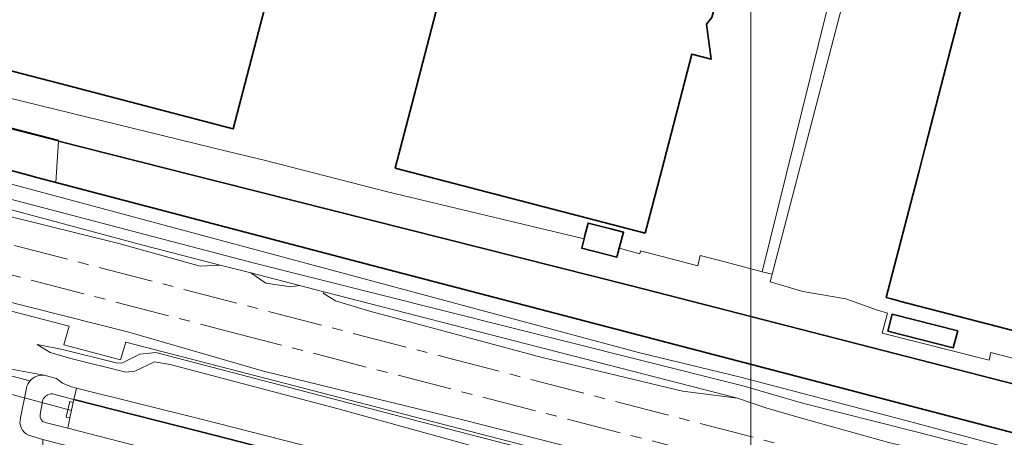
# Model space of a CAD drawing. Header units: metres. Extents: x 152391 to 157968, y 462336 to 467280.
# Tile 702 of 736: x 156995 to 157130, y 464797 to 464854. Entities that reach past the tile are written whole.
import ezdxf

# ---------------------------------------------------------------- set-up
doc = ezdxf.new("R2010")
doc.units = ezdxf.units.M
doc.header["$LTSCALE"] = 0.75
doc.linetypes.add('AM-AS', pattern=[16, 10, -2, 2, -2])
for name, color, linetype, lineweight in [('B-WE-AM-AS_SPOOR-G', 10, 'AM-AS', 18), ('B-WE-GK-BESCHOEIING-G', 251, 'GK-BESCHOEIING', 35), ('B-WE-GR-GRAS-GV', 251, 'Continuous', 13), ('B-WE-GR-GROENVOORZIENING-GV', 251, 'Continuous', 18), ('B-WE-GR-STRUIK-GV', 251, 'Continuous', 13), ('B-WE-GW-TALUD_KRUIN-G', 251, 'Continuous', 18), ('B-WE-KW-KUNSTWERK_DUIKER-G', 5, 'Continuous', 18), ('B-WE-KW-KUNSTWERK_GELUIDSWERING_SCHERM-G', 5, 'Continuous', 18), ('B-WE-KW-KUNSTWERK_STUW-GV', 170, 'Continuous', 18), ('B-WE-OG-BEBOUWING-GV', 6, 'Continuous', 35), ('B-WE-OG-WATER-GV', 251, 'Continuous', 18), ('B-WE-OG-WATER_SLOOT-GV', 251, 'Continuous', 18), ('B-WE-VH-VERHARDING_HALFVERHARDING-GV', 251, 'Continuous', 18)]:
    doc.layers.add(name, color=color, linetype=linetype, lineweight=lineweight)
doc.layers.add('X-XX-AL-TEKENBLAD_HULPLIJN-G', color=7, linetype='Continuous', lineweight=18, plot=False)
doc.linetypes.add('GK-BESCHOEIING', pattern='A,30,-5,[1,NLCS.SHX,S=1,R=0,X=0,Y=0],-5', length=40)

msp = doc.modelspace()

# ---------------------------------------------------------------- linework, layer by layer
at = {"layer": 'B-WE-AM-AS_SPOOR-G'}
for points in [[(156559.2, 464923.91), (156579.24, 464921.31), (156598.48, 464918.63), (156609.54, 464916.9), (156621.56, 464914.9), (156633.95, 464912.72), (156655.12, 464908.74), (156674.91, 464904.58), (156694.64, 464900.16), (156719.24, 464894.34), (156743.77, 464888.26), (156778.06, 464879.48), (156889.44, 464850.45), (157053.2, 464807.93), (157965.4, 464570.65)], [(156554.2, 464918.51), (156575.02, 464916.28), (156591.64, 464914.2), (156608.23, 464911.88), (156628.91, 464908.62), (156646.6, 464905.5), (156666.56, 464901.64), (156686.45, 464897.47), (156708.76, 464892.46), (156731.01, 464887.18), (156755.65, 464881), (156798.8, 464869.89), (157023.35, 464811.51), (157098.49, 464792.05), (157349.75, 464726.64), (157713.78, 464632.11)]]:
    msp.add_lwpolyline(points, dxfattribs=at)
at = {"layer": 'B-WE-GK-BESCHOEIING-G'}
for points in [[(156906.19, 464862.18), (157000, 464837.73)], [(156996.09, 464832.9), (156943.77, 464846.76)], [(157000, 464837.64), (157022.07, 464832.06)], [(156996.87, 464832.69), (156996.09, 464832.9)], [(157000, 464831.86), (156996.87, 464832.69)], [(157042.19, 464820.8), (157000, 464831.86)], [(157022.07, 464832.06), (157078.62, 464817.78)], [(157318.39, 464747.93), (157205.1, 464778.25), (157042.19, 464820.8)], [(157078.62, 464817.78), (157134.7, 464803.34), (157310.37, 464755.94)], [(157002.11, 464802.17), (157021.73, 464797.18), (157080.6, 464782.03), (157139.22, 464767.13), (157194.38, 464752.65), (157246.18, 464739.13), (157304.94, 464723.9), (157367.28, 464707.42), (157396.15, 464700.47)]]:
    msp.add_lwpolyline(points, dxfattribs=at)
at = {"layer": 'B-WE-GR-GRAS-GV'}
for points in [[(156981.83, 464830.13), (157008.29, 464823.57), (157019.43, 464820.47), (157022.2, 464820.61), (157011.74, 464823.31), (156964.89, 464835.88)], [(157131.55, 464777.78), (157107.58, 464784), (157084.9, 464789.99), (157048.48, 464799.4), (157013.35, 464808.6), (157011.17, 464808.38), (157008.69, 464807.15), (157007.9, 464807.21), (157000.54, 464809.01), (156997.1, 464809.69), (156998.85, 464808.6), (157001.71, 464807.77), (157009.25, 464805.93), (157010.5, 464806.03), (157013.18, 464807.35), (157015.32, 464806.98), (157038.37, 464800.87), (157084.64, 464788.09), (157094.5, 464785.83), (157107.52, 464781.67), (157122.25, 464778.02), (157157.34, 464769)]]:
    msp.add_lwpolyline(points, dxfattribs=at)
at = {"layer": 'B-WE-GR-GROENVOORZIENING-GV'}
for points in [[(157107.46, 464881.52), (157105.73, 464874.34), (157109.75, 464873.2), (157096.54, 464819.68), (157097.89, 464819.36), (157111.87, 464872.97), (157116.37, 464871.82), (157118, 464878.79), (157112.41, 464880.24)], [(157026.39, 464819.53), (157028.45, 464818.13), (157031.9, 464817.61), (157033.05, 464817.82)], [(157093.17, 464802.33), (157036.39, 464816.96), (157036.32, 464816.76), (157038.01, 464815.71), (157042.54, 464814.32), (157066.37, 464807.95), (157085.59, 464803.3)]]:
    msp.add_lwpolyline(points, close=True, dxfattribs=at)
for points in [[(156961.33, 464822.68), (157001.46, 464812.21), (157000.75, 464809.68), (157008.49, 464807.61), (157009.23, 464810.01), (157112.73, 464783.22), (157140.12, 464775.86), (157212.97, 464757.31), (157252.97, 464746.54), (157296.76, 464735.22), (157336.93, 464724.67), (157373.14, 464715.47)], [(157382.4, 464715.4), (157350.62, 464723.64), (157349.51, 464722.98), (157348.49, 464724.18), (157334.72, 464727.94), (157302.98, 464735.75), (157302.1, 464735.28), (157301.16, 464736.29), (157253.8, 464748.58), (157252.89, 464748.24), (157251.74, 464749.26), (157203.3, 464761.8), (157201.23, 464761.7), (157199.77, 464762.65), (157149.61, 464775.54), (157148.18, 464775.07), (157147.01, 464775.98), (157093.76, 464789.61), (157055.47, 464799.37), (157028.15, 464806.07), (157009.67, 464811.4), (156978.65, 464819.22)]]:
    msp.add_lwpolyline(points, dxfattribs=at)
at = {"layer": 'B-WE-GR-STRUIK-GV'}
for points in [[(157377.83, 464732.14), (157341.4, 464741.4), (157285.98, 464754.78), (157196.3, 464777.88), (157115.55, 464799.48), (157093.58, 464805.23), (157079.57, 464808.62), (156965.76, 464839.2)], [(156964.89, 464835.88), (157011.74, 464823.31), (157022.2, 464820.61), (157026.39, 464819.53), (157033.05, 464817.82), (157036.39, 464816.96), (157093.17, 464802.33), (157097.03, 464801.03), (157101.92, 464799.58), (157113.72, 464796.29), (157127.78, 464792.92), (157142.4, 464789.24)], [(156977.7, 464833.78), (157026.7, 464820.93), (157079.29, 464807.71), (157094.07, 464803.97), (157102.09, 464801.68), (157117.68, 464797.73), (157147.98, 464789.89)], [(157147.98, 464789.89), (157117.68, 464797.73), (157102.09, 464801.68), (157094.07, 464803.97), (157079.29, 464807.71), (157026.7, 464820.93), (156977.7, 464833.78)], [(157373.14, 464715.47), (157336.93, 464724.67), (157296.76, 464735.22), (157252.97, 464746.54), (157212.97, 464757.31), (157140.12, 464775.86), (157112.73, 464783.22), (157009.23, 464810.01), (157008.49, 464807.61), (157000.75, 464809.68), (157001.46, 464812.21), (156961.33, 464822.68)], [(157157.34, 464769), (157122.25, 464778.02), (157107.52, 464781.67), (157094.5, 464785.83), (157084.64, 464788.09), (157038.37, 464800.87), (157015.32, 464806.98), (157013.18, 464807.35), (157010.5, 464806.03), (157009.25, 464805.93), (157001.71, 464807.77), (156998.85, 464808.6), (156997.1, 464809.69), (157000.54, 464809.01), (157007.9, 464807.21), (157008.69, 464807.15), (157011.17, 464808.38), (157013.35, 464808.6), (157048.48, 464799.4), (157084.9, 464789.99), (157107.58, 464784), (157131.55, 464777.78)], [(156992.5, 464806.49), (156998.06, 464805.49), (156998.18, 464805.46), (156999.71, 464805.05), (157000.56, 464804.4), (157001.81, 464803.89), (157002.49, 464803.72), (157019.57, 464799.46), (157039.85, 464794.27), (157074.48, 464785.01), (157144.08, 464767.32), (157182.06, 464757.47), (157196.78, 464753.53), (157211.21, 464750), (157221.2, 464747.22), (157236.65, 464743.08), (157267.02, 464734.66), (157295.45, 464727.23), (157305.74, 464724.62), (157319.25, 464720.93), (157332.21, 464717.58), (157352.91, 464712.46), (157392.96, 464702.37)]]:
    msp.add_lwpolyline(points, dxfattribs=at)
at = {"layer": 'B-WE-GW-TALUD_KRUIN-G'}
msp.add_lwpolyline([(156964.89, 464835.88), (157011.74, 464823.31), (157022.2, 464820.61), (157026.39, 464819.53), (157033.05, 464817.82), (157036.39, 464816.96), (157093.17, 464802.33), (157097.03, 464801.03), (157101.92, 464799.58), (157113.72, 464796.29), (157127.78, 464792.92), (157142.4, 464789.24)], dxfattribs=at)
at = {"layer": 'B-WE-KW-KUNSTWERK_DUIKER-G'}
msp.add_lwpolyline([(156988.99, 464804.09), (157001.8, 464800.67)], dxfattribs=at)
at = {"layer": 'B-WE-KW-KUNSTWERK_GELUIDSWERING_SCHERM-G'}
for points in [[(156647, 464900.4), (156668.67, 464896.38), (156705.46, 464888.26), (156738.82, 464880.28), (156768.5, 464872.82), (156834.21, 464855.72), (156874.21, 464845.4), (156960.17, 464822.98), (156961.33, 464822.68), (157001.46, 464812.21)], [(157000.75, 464809.68), (157001.46, 464812.21)], [(157000.75, 464809.68), (157008.49, 464807.61)], [(157008.49, 464807.61), (157009.23, 464810.01)], [(157009.23, 464810.01), (157112.73, 464783.22), (157140.12, 464775.86), (157212.97, 464757.31), (157252.97, 464746.54), (157296.76, 464735.22), (157336.93, 464724.67), (157373.14, 464715.47)]]:
    msp.add_lwpolyline(points, dxfattribs=at)
at = {"layer": 'B-WE-KW-KUNSTWERK_STUW-GV'}
msp.add_lwpolyline([(157001.58, 464799.64), (157002.02, 464801.77), (157001.55, 464801.88), (157001.08, 464799.74)], close=True, dxfattribs=at)
at = {"layer": 'B-WE-OG-BEBOUWING-GV'}
for points in [[(157023.79, 464839.37), (157023.99, 464839.32), (157030.65, 464864.94), (157031.87, 464869.65), (157038.48, 464895.08), (157006.56, 464903.42), (157000, 464905.14), (156983.59, 464909.43), (156980.98, 464910.11), (156981.42, 464911.78), (156983.14, 464911.33), (156988.71, 464932.62), (156970.84, 464937.3), (156965.26, 464915.98), (156966.98, 464915.53), (156966.59, 464913.87), (156964.73, 464914.36), (156950.23, 464858.53), (157000, 464845.57)], [(157080.51, 464824.98), (157082.77, 464833.71), (157086.88, 464849.58), (157089.54, 464848.87), (157088.89, 464853.7), (157089.63, 464854.61), (157089.91, 464855.62), (157089.68, 464856.78), (157092.62, 464860.69), (157090.03, 464861.37), (157094.12, 464877.05), (157094.21, 464877.4), (157068.37, 464884.12), (157059.82, 464886.34), (157048.48, 464842.64), (157046.21, 464833.91), (157075.9, 464826.18)], [(157134.2, 464810.78), (157135.25, 464810.5), (157149.24, 464806.86), (157149.35, 464807.3), (157162.91, 464859.7), (157156.74, 464861.29), (157143.42, 464864.75), (157127.29, 464869.05), (157121.79, 464847.93), (157118.93, 464836.96), (157118.06, 464833.57), (157113.53, 464816.15), (157114.27, 464815.96), (157115.31, 464815.69), (157115.4, 464815.67), (157128.83, 464812.17)], [(157076.93, 464822.93), (157077.52, 464825.13), (157075.77, 464825.58), (157072.66, 464826.39), (157072.23, 464824.66), (157072.12, 464824.24), (157071.79, 464822.92), (157076.6, 464821.7), (157076.65, 464821.89)], [(157114.38, 464813.89), (157113.8, 464811.55), (157122.73, 464809.26), (157123.37, 464811.59)]]:
    msp.add_lwpolyline(points, close=True, dxfattribs=at)
at = {"layer": 'B-WE-OG-WATER-GV'}
for points in [[(156999.99, 464837.64), (156945.06, 464851.7)], [(156966, 464840.87), (156996.09, 464832.9), (156996.87, 464832.69), (156999.63, 464831.96), (156999.99, 464837.64)], [(156998.17, 464799.01), (157001.3, 464798.24), (157001.58, 464799.64), (157001.08, 464799.74), (157001.55, 464801.88), (157002.02, 464801.77), (157002.11, 464802.17), (156999.17, 464802.93)], [(156997.86, 464802.1), (156997.49, 464800.1)], [(157367.28, 464707.42), (157304.94, 464723.9), (157246.18, 464739.13), (157194.38, 464752.65), (157139.22, 464767.13), (157080.6, 464782.03), (157021.73, 464797.18), (157002.11, 464802.17), (157002.02, 464801.77), (157001.58, 464799.64), (157001.3, 464798.24), (157181.36, 464751.75), (157195.69, 464748.04), (157202.8, 464746.2), (157229.99, 464739.15), (157249.55, 464733.92), (157257.02, 464731.92), (157260.92, 464730.9), (157305.02, 464719.29), (157355.95, 464706.05), (157388.12, 464697.94)]]:
    msp.add_lwpolyline(points, dxfattribs=at)
for points in [[(156999.17, 464802.93, 0.310987), (156997.86, 464802.1)], [(156997.49, 464800.1, 0.405757), (156998.17, 464799.01)]]:
    msp.add_lwpolyline(points, format="xyb", dxfattribs=at)
at = {"layer": 'B-WE-OG-WATER_SLOOT-GV'}
for points in [[(156845.41, 464883.26), (156844.36, 464879.12), (156844.76, 464878.43), (156846.12, 464877.55), (156864.57, 464872.67), (156897.98, 464864), (156945.06, 464851.7), (156999.99, 464837.64), (157022.07, 464832.06), (157078.62, 464817.78), (157134.7, 464803.34), (157310.37, 464755.94), (157319.92, 464752.91)], [(157112.24, 464814.47), (157108.03, 464815.97), (157102.1, 464817.01), (157097.62, 464818.32), (157097.89, 464819.36), (157096.54, 464819.68), (157091.4, 464821.06), (157088.05, 464821.95), (157087.7, 464820.52), (157079.83, 464822.57), (157079.76, 464822.17), (157076.93, 464822.93), (157076.65, 464821.89), (157076.6, 464821.7), (157071.79, 464822.92), (157072.12, 464824.24), (157045.12, 464830.66), (157028.23, 464835.01), (157023.06, 464836.27), (156973.84, 464848.29), (156914.08, 464864.84), (156847, 464882.21)], [(157380.51, 464732.56), (157356.43, 464738.71), (157318.39, 464747.93), (157205.1, 464778.25), (157042.19, 464820.8), (157000, 464831.86), (156999.63, 464831.96), (156996.87, 464832.69), (156996.09, 464832.9), (156966, 464840.87)], [(156965.76, 464839.2), (157079.57, 464808.62), (157093.58, 464805.23), (157115.55, 464799.48), (157196.3, 464777.88), (157285.98, 464754.78), (157341.4, 464741.4), (157377.83, 464732.14)], [(156999.99, 464837.64), (156999.63, 464831.96), (157000, 464831.86), (157042.19, 464820.8), (157205.1, 464778.25), (157318.39, 464747.93), (157356.43, 464738.71), (157380.51, 464732.56), (157384.51, 464732.78), (157387.85, 464735.02), (157390.64, 464737.91)], [(157319.92, 464752.91), (157310.37, 464755.94), (157134.7, 464803.34), (157078.62, 464817.78), (157022.07, 464832.06), (156999.99, 464837.64)], [(156998.18, 464805.46), (156998.06, 464805.49), (156992.5, 464806.49), (156991.81, 464808.58), (156990.01, 464810.24), (156985.02, 464812.14), (156960.42, 464818.42), (156960.26, 464818.46), (156960.09, 464817.74), (156959.75, 464816.34), (156959.85, 464816.32), (156959.78, 464816.05), (156959.35, 464814.27), (156988.52, 464806.62), (156989.49, 464806.37), (156992.89, 464805.53), (156996.11, 464804.73)], [(157326.9, 464756.72), (157323.76, 464757.54), (157321.29, 464758.19), (157311.64, 464760.72), (157230.86, 464781.92), (157127.92, 464808.61), (157127.66, 464807.57), (157112.99, 464811.27), (157113.73, 464814.03), (157112.24, 464814.47)], [(156999.17, 464802.93), (157002.11, 464802.17), (157002.49, 464803.72), (157001.81, 464803.89), (157000.56, 464804.4), (156999.71, 464805.05), (156998.18, 464805.46)], [(156995.6, 464803.72), (156994.8, 464799.65)], [(157144.08, 464767.32), (157074.48, 464785.01), (157039.85, 464794.27), (157019.57, 464799.46), (157002.49, 464803.72), (157002.11, 464802.17), (157021.73, 464797.18), (157080.6, 464782.03), (157139.22, 464767.13)], [(156997.49, 464800.1), (156997.86, 464802.1)], [(156995.9, 464797.28), (156997.84, 464796.66), (157180.76, 464749.43), (157195.09, 464745.72), (157195.69, 464748.04), (157181.36, 464751.75), (157001.3, 464798.24), (156998.17, 464799.01)]]:
    msp.add_lwpolyline(points, dxfattribs=at)
for points in [[(156996.11, 464804.73, 0.12759), (156995.6, 464803.72)], [(156998.18, 464805.46, 0.259437), (156996.11, 464804.73)], [(156996.11, 464804.73, -0.259437), (156998.18, 464805.46)], [(156997.86, 464802.1, -0.310987), (156999.17, 464802.93)], [(156994.8, 464799.65, 0.382013), (156995.9, 464797.28)], [(156998.17, 464799.01, -0.405757), (156997.49, 464800.1)]]:
    msp.add_lwpolyline(points, format="xyb", dxfattribs=at)
at = {"layer": 'B-WE-VH-VERHARDING_HALFVERHARDING-GV'}
for points in [[(157142.4, 464789.24), (157127.78, 464792.92), (157113.72, 464796.29), (157101.92, 464799.58), (157097.03, 464801.03), (157093.17, 464802.33), (157085.59, 464803.3), (157066.37, 464807.95), (157042.54, 464814.32), (157038.01, 464815.71), (157036.32, 464816.76), (157036.39, 464816.96), (157033.05, 464817.82), (157031.9, 464817.61), (157028.45, 464818.13), (157026.39, 464819.53), (157022.2, 464820.61), (157019.43, 464820.47), (157008.29, 464823.57), (156981.83, 464830.13)], [(156978.65, 464819.22), (157009.67, 464811.4), (157028.15, 464806.07), (157055.47, 464799.37), (157093.76, 464789.61), (157147.01, 464775.98), (157148.18, 464775.07), (157149.61, 464775.54), (157199.77, 464762.65), (157201.23, 464761.7), (157203.3, 464761.8), (157251.74, 464749.26), (157252.89, 464748.24), (157253.8, 464748.58), (157301.16, 464736.29), (157302.1, 464735.28), (157302.98, 464735.75), (157334.72, 464727.94), (157348.49, 464724.18), (157349.51, 464722.98), (157350.62, 464723.64), (157382.4, 464715.4)], [(156996.11, 464804.73), (156992.89, 464805.53)], [(156994.8, 464799.65), (156995.6, 464803.72)], [(156997.9, 464792.86), (156997.84, 464796.66), (156995.9, 464797.28)]]:
    msp.add_lwpolyline(points, dxfattribs=at)
for points in [[(156995.6, 464803.72, -0.12759), (156996.11, 464804.73)], [(156995.9, 464797.28, -0.382013), (156994.8, 464799.65)]]:
    msp.add_lwpolyline(points, format="xyb", dxfattribs=at)
at = {"layer": 'X-XX-AL-TEKENBLAD_HULPLIJN-G', "flags": 128}
msp.add_lwpolyline([(157094.97, 465213.86), (156664.47, 465213.86), (156664.47, 464610.61), (156944.97, 464610.61), (156944.97, 464698.56), (157094.97, 464698.56)], close=True, dxfattribs=at)

doc.saveas('drawing.dxf')
